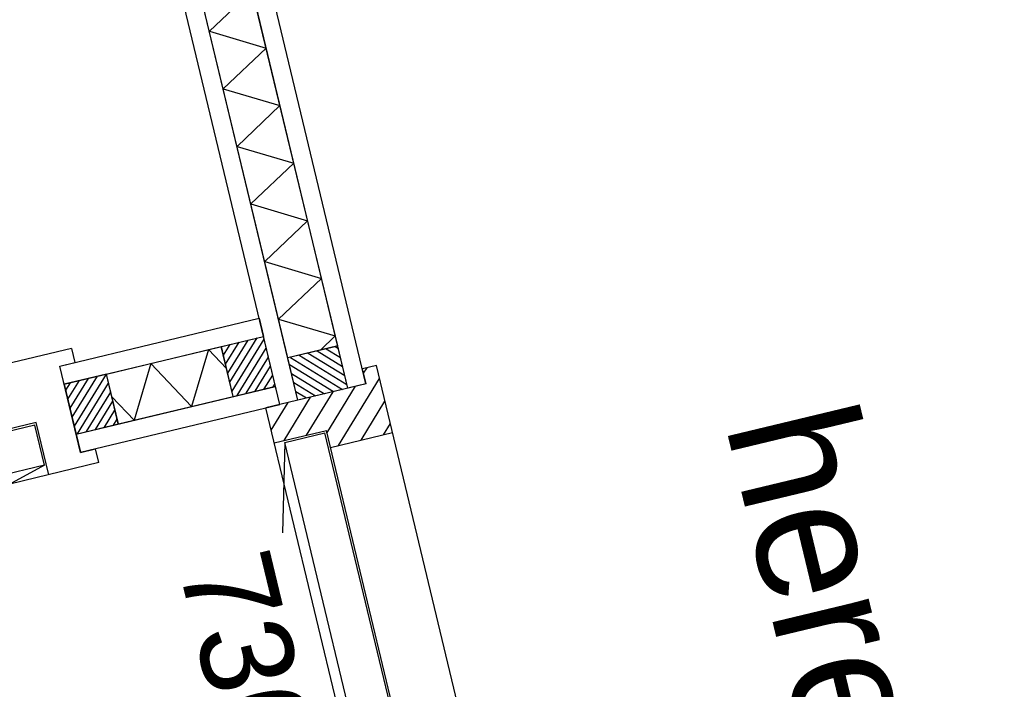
# Model space of a CAD drawing. Header units: millimetres. Extents: x 96940 to 101272, y 432237 to 434659.
# Tile 344 of 398: x 97305.903 to 97306.859, y 433597.375 to 433598.025. Entities that reach past the tile are written whole.
import ezdxf
from ezdxf.enums import TextEntityAlignment as Align

# ---------------------------------------------------------------- set-up
doc = ezdxf.new("R2010")
doc.units = ezdxf.units.MM
for name, color, linetype in [('BL310---_BUKOZIJN', 1, 'Continuous'), ('R_BN_T_N_Eindpunt_Voorziening', 1, 'Continuous'), ('R_BN_T_N_Kokersysteem_Coordinaten', 1, 'Continuous')]:
    doc.layers.add(name, color=color, linetype=linetype)
doc.styles.add('RET-ISO', font='RET-ISO.shx')
doc.styles.get("Standard").update_dxf_attribs({"font": 'romans.shx'})
doc.dimstyles.new('RET 1-500', dxfattribs={"dimtxt": 1, "dimasz": 1, "dimexe": 0.3, "dimexo": 0, "dimgap": 0.3, "dimtad": 1, "dimdec": 3, "dimzin": 1, "dimtxsty": 'Standard', "dimcen": 0, "dimclrd": 1, "dimclre": 1, "dimclrt": 7, "dimaunit": 2, "dimadec": 4, "dimazin": 0, "dimtfac": 1, "dimtdec": 3, "dimtofl": 0, "dimtmove": 0, "dimatfit": 0, "dimfxl": 1, "dimarcsym": 0})

# ---------------------------------------------------------------- blocks, each defined once
blk = doc.blocks.new('PWK')
at = {"layer": 'BL310---_BUKOZIJN'}
h = blk.add_hatch(dxfattribs=at)
h.set_pattern_fill('ANSI31', color=256, scale=5, angle=90, style=0)
h.set_pattern_definition([(135, (-17092.54351065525, -14967.48771812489), (-11.22532015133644, -11.22532015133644), [])])
h.paths.add_polyline_path([(1103.099999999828, 2062.999999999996), (1138.099999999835, 2062.999999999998), (1138.099999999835, 2114.999999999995), (1155.099999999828, 2114.999999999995), (1155.099999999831, 2176.999999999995), (1088.099999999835, 2176.999999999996), (1088.099999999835, 2163.100000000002), (1103.099999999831, 2163.100000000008)])
h = blk.add_hatch(dxfattribs=at)
h.set_pattern_fill('ANSI31', color=256, scale=2, style=0)
h.set_pattern_definition([(45, (-17092.54351065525, -14967.48771812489), (-4.490128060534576, 4.490128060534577), [])])
h.paths.add_polyline_path([(1060.999999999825, 2095.100000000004), (1102.999999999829, 2095.1), (1102.999999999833, 2144.900000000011), (1060.999999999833, 2144.900000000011)])
h = blk.add_hatch(dxfattribs=at)
h.set_pattern_fill('ANSI31', color=256, scale=2, angle=90, style=0)
h.set_pattern_definition([(135, (-17092.54351065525, -14967.48771812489), (-4.490128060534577, -4.490128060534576), [])])
h.paths.add_polyline_path([(1084.899999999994, 2034.9), (1084.899999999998, 2076.9), (1035.099999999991, 2076.900000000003), (1035.099999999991, 2034.9)])
h = blk.add_hatch(dxfattribs=at)
h.set_pattern_fill('ANSI31', color=256, scale=2, angle=90, style=0)
h.set_pattern_definition([(135, (-18152.54351065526, -15234.38771812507), (-4.490128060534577, -4.490128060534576), [])])
h.paths.add_polyline_path([(1084.900000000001, 1878.099999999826), (1084.900000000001, 1920.099999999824), (1035.099999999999, 1920.099999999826), (1035.099999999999, 1878.099999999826)])
for p, q in [((1922.099999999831, 2176.999999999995), (1088.099999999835, 2176.999999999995)), ((1088.099999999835, 2176.999999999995), (1088.099999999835, 2163.100000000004)), ((1155.099999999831, 2114.999999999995), (1155.099999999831, 2176.999999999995)), ((1102.999999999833, 2163.000000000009), (50.20000000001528, 2163.000000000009)), ((1103.099999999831, 2163.100000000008), (1088.099999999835, 2163.100000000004)), ((1102.999999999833, 2163.000000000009), (1102.999999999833, 2145.000000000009)), ((1103.099999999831, 2163.100000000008), (1103.099999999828, 2062.999999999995)), ((1102.999999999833, 2145.000000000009), (50.20000000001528, 2145.000000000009)), ((1060.899999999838, 2144.899999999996), (92.30000000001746, 2144.900000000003)), ((734.6621487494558, 2095.1), (705.9101053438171, 2144.900000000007)), ((734.6621487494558, 2095.1), (763.4141921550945, 2144.900000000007)), ((792.1662355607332, 2095.1), (763.4141921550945, 2144.900000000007)), ((792.1662355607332, 2095.1), (820.9182789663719, 2144.900000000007)), ((849.6703223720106, 2095.1), (820.9182789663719, 2144.900000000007)), ((849.6703223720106, 2095.1), (878.4223657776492, 2144.900000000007)), ((907.1744091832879, 2095.1), (878.4223657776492, 2144.900000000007)), ((907.1744091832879, 2095.1), (935.9264525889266, 2144.900000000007)), ((964.6784959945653, 2095.1), (935.9264525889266, 2144.900000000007)), ((964.6784959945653, 2095.1), (993.430539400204, 2144.900000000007)), ((1022.182582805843, 2095.1), (993.430539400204, 2144.900000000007)), ((1022.182582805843, 2095.1), (1050.934626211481, 2144.900000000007)), ((1060.899999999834, 2127.639466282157), (1050.934626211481, 2144.900000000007)), ((1060.899999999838, 2144.899999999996), (1060.89999999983, 2095.1)), ((1060.999999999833, 2144.900000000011), (1060.999999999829, 2095.100000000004)), ((1102.999999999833, 2144.900000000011), (1060.999999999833, 2144.900000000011)), ((1102.999999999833, 2144.900000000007), (1102.999999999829, 2095.1)), ((1872.099999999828, 2114.999999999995), (1138.099999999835, 2114.999999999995)), ((1138.099999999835, 2062.999999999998), (1138.099999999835, 2114.999999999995)), ((1870.099999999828, 2112.999999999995), (1140.099999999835, 2112.999999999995)), ((1140.099999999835, 2072.999999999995), (1140.099999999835, 2112.999999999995)), ((1102.999999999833, 2095.000000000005), (50.20000000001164, 2095.000000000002)), ((1060.89999999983, 2095.1), (92.30000000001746, 2095.1)), ((1102.999999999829, 2095.1), (1060.999999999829, 2095.100000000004)), ((1102.999999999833, 2095.000000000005), (1102.999999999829, 2077.000000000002)), ((1102.999999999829, 2077.000000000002), (50.20000000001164, 2077.000000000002)), ((1016.999999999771, 2076.89999999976), (1034.999999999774, 2076.89999999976)), ((1016.999999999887, 1878.099999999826), (1016.999999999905, 2076.900000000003)), ((1102.999999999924, 2076.9), (1016.999999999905, 2076.900000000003)), ((1034.999999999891, 1878.099999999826), (1034.999999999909, 2076.900000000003)), ((1035.099999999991, 2034.9), (1035.099999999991, 2076.900000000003)), ((1084.899999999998, 2034.9), (1084.899999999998, 2076.900000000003)), ((1102.999999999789, 2076.899999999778), (1084.999999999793, 2076.899999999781)), ((1084.999999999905, 1878.099999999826), (1084.999999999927, 2076.9)), ((1102.999999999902, 1878.099999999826), (1102.999999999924, 2076.9)), ((1870.099999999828, 2072.999999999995), (1140.099999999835, 2072.999999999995)), ((1140.099999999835, 2072.999999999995), (1224.815893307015, 2050.300444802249)), ((1922.099999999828, 2062.999999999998), (1103.099999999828, 2062.999999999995)), ((1084.899999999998, 2034.9), (1035.099999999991, 2034.9)), ((1035.099999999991, 1920.199999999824), (1035.099999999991, 2034.800000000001)), ((1084.899999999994, 2034.800000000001), (1035.099999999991, 2034.800000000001)), ((1035.099999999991, 2022.068798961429), (1057.151087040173, 2034.800000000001)), ((1084.899999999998, 1920.199999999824), (1084.899999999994, 2034.800000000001)), ((1035.099999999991, 2022.068798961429), (1084.899999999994, 1993.316755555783)), ((1035.099999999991, 1964.564712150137), (1084.899999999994, 1993.316755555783)), ((1035.099999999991, 1964.564712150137), (1084.899999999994, 1935.812668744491)), ((1057.858064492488, 1920.199999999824), (1084.899999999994, 1935.812668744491)), ((1084.899999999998, 1920.199999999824), (1035.099999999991, 1920.199999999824)), ((1084.900000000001, 1920.099999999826), (1035.099999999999, 1920.099999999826)), ((1035.099999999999, 1920.099999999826), (1035.099999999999, 1878.099999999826)), ((1084.900000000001, 1878.099999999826), (1084.900000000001, 1920.099999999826)), ((1002.999999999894, 1892.999999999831), (1002.999999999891, 1058.999999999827)), ((1002.999999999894, 1892.999999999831), (1016.900000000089, 1892.999999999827)), ((1016.900000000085, 1877.999999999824), (1016.900000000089, 1892.99999999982)), ((1103.0999999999, 1877.999999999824), (1103.099999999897, 1892.99999999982)), ((1116.999999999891, 1892.99999999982), (1103.099999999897, 1892.99999999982)), ((1116.999999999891, 1892.99999999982), (1116.999999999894, 1058.999999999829)), ((1103.0999999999, 1877.999999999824), (1016.900000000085, 1877.999999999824)), ((1034.999999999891, 1878.099999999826), (1016.999999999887, 1878.099999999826)), ((1035.099999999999, 1878.099999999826), (1084.900000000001, 1878.099999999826)), ((1084.999999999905, 1878.099999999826), (1102.999999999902, 1878.099999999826)), ((1116.999999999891, 1842.99999999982), (1064.999999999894, 1842.99999999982)), ((1064.999999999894, 1842.99999999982), (1064.999999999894, 1108.999999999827)), ((1106.999999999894, 1840.99999999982), (1066.999999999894, 1840.99999999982)), ((1066.999999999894, 1840.99999999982), (1066.999999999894, 1110.999999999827)), ((1106.999999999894, 1840.99999999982), (1106.999999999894, 1110.999999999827)), ((1106.999999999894, 1840.99999999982), (1129.296790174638, 1757.787246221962))]:
    blk.add_line(p, q, dxfattribs=at)
at = {"layer": 'BL310---_BUKOZIJN', "style": 'RET-ISO'}
blk.add_text('heren', height=125, dxfattribs=at).set_placement((1222.807905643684, 2492.748801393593))
blk.add_text('730x2315', height=90, dxfattribs=at).set_placement((1232.2249575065, 1917.319236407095), align=Align.BOTTOM_LEFT)

msp = doc.modelspace()

# ---------------------------------------------------------------- linework, layer by layer
at = {"layer": 'R_BN_T_N_Eindpunt_Voorziening', "color": 1}
msp.add_lwpolyline([(97310.12119698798, 433598.8865171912, 0.25, 0.25, 0), (97307.03707707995, 433599.0902961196, 5, 5, 0)], format="xyseb", dxfattribs=at)

# ---------------------------------------------------------------- block references
at = {"layer": 'R_BN_T_N_Eindpunt_Voorziening', "color": 1, "xscale": 0.0009999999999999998, "yscale": 0.0009999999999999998, "zscale": 0.0009999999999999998, "rotation": 283.5038322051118}
msp.add_blockref('PWK', (97303.87849444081, 433598.2392052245), dxfattribs=at)

# ---------------------------------------------------------------- leaders
at = {"layer": 'R_BN_T_N_Kokersysteem_Coordinaten', "color": 7, "annotation_type": 0, "has_hookline": 1, "hookline_direction": 0}
for points, text_width in [([(97301.34293597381, 433597.1907487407), (97310.72505583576, 433606.3751009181), (97311.22505583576, 433606.3751009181)], 5.214285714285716), ([(97301.63238949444, 433597.013501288), (97310.06743831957, 433603.1174757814), (97310.56743831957, 433603.1174757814)], 5.38095238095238)]:
    msp.add_leader(points, dimstyle='RET 1-500', override={"dimasz": 0.5, "dimexe": 0, "dimzin": 0, "dimtofl": 1, "dimatfit": 2}, dxfattribs=dict(at, text_width=text_width))

doc.saveas('drawing.dxf')
